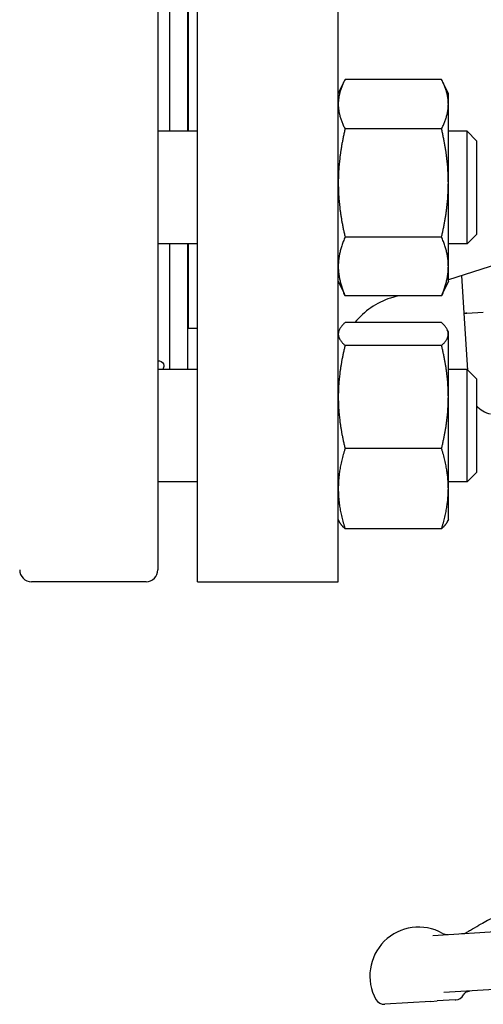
# Model space of a CAD drawing. Header units: inches. Extents: x 18 to 846, y -44 to 561.
# Tile 611 of 637: x 469.18 to 472.28, y 509.52 to 516.08. Entities that reach past the tile are written whole.
import ezdxf

# ---------------------------------------------------------------- set-up
doc = ezdxf.new("R2010")
doc.units = ezdxf.units.IN
doc.header["$LTSCALE"] = 24
doc.header["$MEASUREMENT"] = 0
doc.layers.add('Visible (ANSI)', color=7, linetype='Continuous', lineweight=30)

msp = doc.modelspace()

# ---------------------------------------------------------------- linework, layer by layer
at = {"layer": 'Visible (ANSI)'}
for p, q in [((470.36843, 512.33668), (470.36843, 519.83668)), ((471.30843, 512.33668), (471.30843, 519.83668)), ((470.10469, 519.75794), (470.10469, 512.41542)), ((470.18343, 516.83412), (470.18343, 515.33925)), ((470.30343, 516.83412), (470.30343, 515.33925)), ((470.30843, 515.33925), (470.30843, 516.83412)), ((471.30843, 515.58925), (471.34461, 515.66683)), ((471.99734, 515.68506), (471.35352, 515.68506)), ((472.04243, 515.58925), (472.00625, 515.66683)), ((472.04243, 515.52023), (472.04243, 515.58925)), ((472.04243, 514.99499), (472.04243, 515.52023)), ((470.36843, 515.33925), (470.10469, 515.33925)), ((471.99734, 515.3554), (471.35352, 515.3554)), ((472.16719, 515.33925), (472.04243, 515.33925)), ((472.16719, 514.58925), (472.16719, 515.33925)), ((472.22969, 515.27675), (472.16719, 515.33925)), ((472.22969, 515.27675), (472.22969, 514.65175)), ((472.04243, 514.43901), (472.04243, 514.99499)), ((471.99734, 514.63458), (471.35352, 514.63458)), ((472.98176, 514.64668), (472.04243, 514.34916)), ((472.22969, 514.65175), (472.16719, 514.58925)), ((470.36843, 514.58925), (470.10469, 514.58925)), ((470.18343, 514.58925), (470.18343, 513.75188)), ((470.30343, 514.58925), (470.30343, 513.75188)), ((470.30843, 514.02668), (470.30843, 514.58925)), ((472.16719, 514.58925), (472.04243, 514.58925)), ((472.04243, 514.33925), (472.04243, 514.43901)), ((471.30843, 514.33925), (471.34461, 514.26166)), ((472.04243, 514.33925), (472.00625, 514.26166)), ((472.14864, 514.12646), (472.13271, 514.37776)), ((471.99734, 514.24343), (471.35352, 514.24343)), ((471.7086, 514.24343), (471.65745, 514.22723)), ((470.30843, 514.14668), (470.30343, 514.14668)), ((472.14864, 514.12646), (472.15842, 514.12708)), ((472.14864, 514.12646), (472.15842, 514.12708)), ((472.17275, 513.74632), (472.14864, 514.12646)), ((472.16615, 514.12757), (472.15842, 514.12708)), ((472.15842, 514.12708), (472.16615, 514.12757)), ((472.16615, 514.12757), (472.27574, 514.13451)), ((472.16615, 514.12757), (472.27574, 514.13451)), ((470.30843, 514.02668), (470.36843, 514.02668)), ((471.30843, 514.00188), (471.31514, 514.01627)), ((471.99734, 514.06394), (471.35352, 514.06394)), ((472.04243, 514.00188), (472.03572, 514.01627)), ((472.04243, 513.98781), (472.04243, 514.00188)), ((472.04243, 513.56814), (472.04243, 513.98781)), ((471.99734, 513.91167), (471.35352, 513.91167)), ((470.36843, 513.75188), (470.10469, 513.75188)), ((472.16719, 513.75188), (472.04243, 513.75188)), ((472.16719, 513.00188), (472.16719, 513.75188)), ((472.22969, 513.68938), (472.16719, 513.75188)), ((472.22969, 513.68938), (472.22969, 513.06438)), ((472.04243, 512.95721), (472.04243, 513.56814)), ((471.99734, 513.22461), (471.35352, 513.22461)), ((472.22969, 513.06438), (472.16719, 513.00188)), ((470.36843, 513.00188), (470.10469, 513.00188)), ((472.16719, 513.00188), (472.04243, 513.00188)), ((472.04243, 512.75188), (472.04243, 512.95721)), ((471.30843, 512.75188), (471.31514, 512.73748)), ((472.04243, 512.75188), (472.03572, 512.73748)), ((471.99734, 512.68981), (471.35352, 512.68981)), ((470.02595, 512.33668), (469.26217, 512.33668)), ((470.36843, 512.33668), (471.30843, 512.33668)), ((471.93846, 509.97834), (473.51598, 510.07837)), ((473.41228, 509.68602), (472.01344, 509.59732)), ((471.92613, 509.53918), (471.96841, 509.54186)), ((472.08713, 509.54939), (471.96841, 509.54186)), ((472.08713, 509.54939), (472.09253, 509.54973)), ((471.92613, 509.53918), (471.61837, 509.51967))]:
    msp.add_line(p, q, dxfattribs=at)
for centre, radius, start, end in [((471.80843, 513.75057), 0.5, 107.574716, 141.189224), ((469.26217, 512.41542), 0.07874, 180, 270), ((470.02595, 512.41542), 0.07874, 270, 0), ((471.84399, 509.70933), 0.325, 60.632094, 209.004913), ((472.03403, 510.04703), 0.0625, 240.632094, 273.62798), ((471.61442, 509.58204), 0.0625, 209.004913, 273.62798), ((472.08856, 509.61211), 0.0625, 273.62798, 330.902281)]:
    msp.add_arc(centre, radius, start, end, dxfattribs=at)
msp.add_ellipse((472.3692, 513.63711), major_axis=(0.17596, 0.06988), ratio=0.9903423, start_param=3.5077861, end_param=4.0894164, dxfattribs=at)
for points, weights in [([(471.35352, 515.68506), (471.30843, 515.59673), (471.30843, 515.52023)], [1, 1.0379548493, 1]), ([(472.04243, 515.52023), (472.04243, 515.59673), (471.99734, 515.68506)], [1, 1.0379548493, 1]), ([(471.30843, 515.52023), (471.30843, 515.44373), (471.35352, 515.3554)], [1, 1.0379548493, 1]), ([(471.99734, 515.3554), (472.04243, 515.44373), (472.04243, 515.52023)], [1, 1.0379548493, 1]), ([(471.35352, 515.3554), (471.30843, 515.16225), (471.30843, 514.99499)], [1, 1.0379548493, 1]), ([(472.04243, 514.99499), (472.04243, 515.16225), (471.99734, 515.3554)], [1, 1.0379548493, 1]), ([(471.30843, 514.99499), (471.30843, 514.82772), (471.35352, 514.63458)], [1, 1.0379548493, 1]), ([(471.99734, 514.63458), (472.04243, 514.82772), (472.04243, 514.99499)], [1, 1.0379548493, 1]), ([(471.35352, 514.63458), (471.30843, 514.52977), (471.30843, 514.43901)], [1, 1.0379548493, 1]), ([(472.04243, 514.43901), (472.04243, 514.52977), (471.99734, 514.63458)], [1, 1.0379548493, 1]), ([(471.30843, 514.43901), (471.30843, 514.34824), (471.35352, 514.24343)], [1, 1.0379548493, 1]), ([(471.99734, 514.24343), (472.04243, 514.34824), (472.04243, 514.43901)], [1, 1.0379548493, 1]), ([(471.35352, 514.24343), (471.3488, 514.25267), (471.34461, 514.26166)], [1, 1.00383834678, 1.00690035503]), ([(472.00625, 514.26166), (472.00206, 514.25267), (471.99734, 514.24343)], [1.00690035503, 1.00383834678, 1]), ([(471.35352, 514.06394), (471.30843, 514.02314), (471.30843, 513.98781)], [1, 1.0379548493, 1]), ([(472.04243, 513.98781), (472.04243, 514.02314), (471.99734, 514.06394)], [1, 1.0379548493, 1]), ([(471.30843, 513.98781), (471.30843, 513.95247), (471.35352, 513.91167)], [1, 1.0379548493, 1]), ([(471.99734, 513.91167), (472.04243, 513.95247), (472.04243, 513.98781)], [1, 1.0379548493, 1]), ([(471.35352, 513.91167), (471.30843, 513.72757), (471.30843, 513.56814)], [1, 1.0379548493, 1]), ([(472.04243, 513.56814), (472.04243, 513.72757), (471.99734, 513.91167)], [1, 1.0379548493, 1]), ([(471.30843, 513.56814), (471.30843, 513.40871), (471.35352, 513.22461)], [1, 1.0379548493, 1]), ([(471.99734, 513.22461), (472.04243, 513.40871), (472.04243, 513.56814)], [1, 1.0379548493, 1]), ([(471.35352, 513.22461), (471.30843, 513.08131), (471.30843, 512.95721)], [1, 1.0379548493, 1]), ([(472.04243, 512.95721), (472.04243, 513.08131), (471.99734, 513.22461)], [1, 1.0379548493, 1]), ([(471.30843, 512.95721), (471.30843, 512.83311), (471.35352, 512.68981)], [1, 1.0379548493, 1]), ([(471.99734, 512.68981), (472.04243, 512.83311), (472.04243, 512.95721)], [1, 1.0379548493, 1]), ([(471.35352, 512.68981), (471.32558, 512.71509), (471.31514, 512.73748)], [1, 1.02317873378, 1.01804731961]), ([(472.03572, 512.73748), (472.02527, 512.71509), (471.99734, 512.68981)], [1.01804731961, 1.02317873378, 1])]:
    msp.add_rational_spline(points, weights, degree=2, dxfattribs=at)
for points, knots in [([(470.10469, 513.80994), (470.10863, 513.80999), (470.11234, 513.80977), (470.13395, 513.80658), (470.14406, 513.79544), (470.14406, 513.76981), (470.14253, 513.76134), (470.13959, 513.75181)], [1.50265182, 1.50265182, 1.50265182, 1.50265182, 1.57214716, 1.57214716, 1.93972371, 1.93972371, 2.08265504, 2.08265504, 2.08265504, 2.08265504]), ([(472.70757, 510.29493), (472.67685, 510.27838), (472.64613, 510.26183), (472.5847, 510.22872), (472.55398, 510.21216), (472.49256, 510.17904), (472.46185, 510.16248), (472.40043, 510.12935), (472.36972, 510.11278), (472.30831, 510.07965), (472.27761, 510.06308), (472.2469, 510.0465)], [0.4228722, 0.4228722, 0.4228722, 0.4228722, 0.6967656, 0.6967656, 0.970659, 0.970659, 1.2445523, 1.2445523, 1.5184457, 1.5184457, 1.792339, 1.792339, 1.792339, 1.792339]), ([(472.12984, 509.99048), (472.13011, 509.99049), (472.13038, 509.99051), (472.13066, 509.99053), (472.13068, 509.99053), (472.13071, 509.99053), (472.13072, 509.99053), (472.13095, 509.99055), (472.13111, 509.99056), (472.13146, 509.99058), (472.13163, 509.99059), (472.13226, 509.99063), (472.1327, 509.99066), (472.13402, 509.99075), (472.1349, 509.9908), (472.13726, 509.99096), (472.13877, 509.99107), (472.14177, 509.99129), (472.14319, 509.9914), (472.14547, 509.99161), (472.14597, 509.99165), (472.14679, 509.99174), (472.14709, 509.99177), (472.14752, 509.99181), (472.14766, 509.99183), (472.14793, 509.99186), (472.14806, 509.99187), (472.14843, 509.99192), (472.14864, 509.99194), (472.14917, 509.99201), (472.14941, 509.99204), (472.14983, 509.9921), (472.15, 509.99213), (472.15095, 509.99228), (472.15112, 509.99232), (472.15174, 509.99248), (472.15202, 509.99255), (472.15289, 509.99283), (472.15345, 509.99301), (472.15495, 509.99364), (472.15558, 509.99392), (472.15674, 509.99449), (472.15715, 509.9947), (472.15818, 509.99524), (472.15881, 509.99559), (472.16029, 509.99643), (472.16114, 509.99693), (472.16362, 509.99844), (472.16522, 509.99945), (472.17021, 510.00261), (472.1734, 510.00464), (472.18086, 510.00925), (472.18514, 510.01184), (472.20699, 510.02477), (472.22691, 510.03571), (472.2469, 510.0465)], [0, 0, 0, 0, 0.00208123, 0.00208123, 0.00221764, 0.00221764, 0.00235291, 0.00235291, 0.0045185, 0.0045185, 0.00681506, 0.00681506, 0.01293884, 0.01293884, 0.02519684, 0.02519684, 0.04558059, 0.04558059, 0.06315717, 0.06315717, 0.06756336, 0.06756336, 0.06977046, 0.06977046, 0.0708594, 0.0708594, 0.07194756, 0.07194756, 0.07413729, 0.07413729, 0.07849588, 0.07849588, 0.08337042, 0.08337042, 0.11145431, 0.11145431, 0.13020098, 0.13020098, 0.14776646, 0.14776646, 0.15657327, 0.15657327, 0.16091868, 0.16091868, 0.16677011, 0.16677011, 0.17454087, 0.17454087, 0.1895698, 0.1895698, 0.223438, 0.223438, 0.26855419, 0.26855419, 0.44693997, 0.44693997, 0.44693997, 0.44693997]), ([(472.14317, 509.58171), (472.1457, 509.58626), (472.14851, 509.58985), (472.15414, 509.59576), (472.15699, 509.59809), (472.1626, 509.60188), (472.16536, 509.60335), (472.17071, 509.60563), (472.17331, 509.60645), (472.17826, 509.6076), (472.18062, 509.60792), (472.18282, 509.60806)], [0.67900898, 0.67900898, 0.67900898, 0.67900898, 0.71629003, 0.71629003, 0.75357109, 0.75357109, 0.79085214, 0.79085214, 0.82813319, 0.82813319, 0.86541425, 0.86541425, 0.86541425, 0.86541425])]:
    msp.add_open_spline(points, degree=3, knots=knots, dxfattribs=at)

doc.saveas('drawing.dxf')
